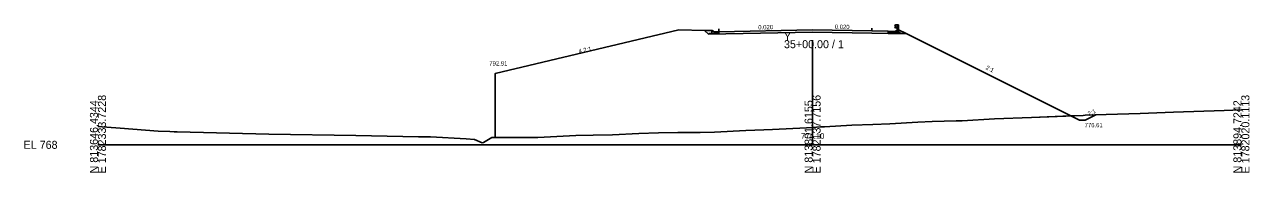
# Model space of a CAD drawing. Extents: x -12583 to 5303, y -44 to 25667.
# Drawn here: x 1874.3 to 2302.8, y 5490.3 to 5542.1 of the extents above; entities that cross this region are included whole.
import ezdxf

# ---------------------------------------------------------------- set-up
doc = ezdxf.new("R2010")
doc.units = 0
for name, color, linetype in [('Exist Cross Section Cell', 7, 'Continuous'), ('Exist XS Center Line Elevation Label', 7, 'Continuous'), ('Exist XS Ground Line', 7, 'Continuous'), ('Prop XS Ditch Standard Text', 7, 'Continuous'), ('Prop XS Dump Level', 7, 'Continuous'), ('Prop XS Earthwork Shape', 7, 'Continuous'), ('Prop XS EOT Tick Mark', 7, 'Continuous'), ('Prop XS Finish Grade', 7, 'Continuous'), ('Prop XS Finish Grade CurbGutter', 7, 'Continuous'), ('Prop XS Finish Grade Earthwork', 7, 'Continuous'), ('Prop XS Finish Grade Paved Shoulder', 7, 'Continuous'), ('Prop XS Finish Grade Pavement', 7, 'Continuous'), ('Prop XS Guardrail', 7, 'Continuous'), ('Prop XS Pvmt Edge Slope', 7, 'Continuous'), ('Prop XS SE Text', 7, 'Continuous'), ('Prop XS Side Slope Text', 7, 'Continuous'), ('Prop XS Subgrade CurbGutter', 7, 'Continuous'), ('Prop XS Subgrade Earthwork', 7, 'Continuous')]:
    doc.layers.add(name, color=color, linetype=linetype)

msp = doc.modelspace()

# ---------------------------------------------------------------- linework, layer by layer
at = {"layer": 'Exist Cross Section Cell'}
for p, q in [((2150, 5500), (2150, 5536.63)), ((1900, 5500), (2150, 5500)), ((2150, 5500), (2300, 5500))]:
    msp.add_line(p, q, dxfattribs=at)
at = {"layer": 'Exist XS Ground Line'}
for p, q in [((2248.73, 5510.46), (2264.58, 5511.02)), ((2264.58, 5511.02), (2276.22, 5511.39)), ((2276.22, 5511.39), (2293.93, 5512.04)), ((2293.93, 5512.04), (2300, 5512.21)), ((2154.14, 5506.32), (2163.67, 5506.87)), ((2163.67, 5506.87), (2171.11, 5507.12)), ((2171.11, 5507.12), (2176.98, 5507.37)), ((2176.98, 5507.37), (2186.85, 5507.92)), ((2186.85, 5507.92), (2191.79, 5508.21)), ((2191.79, 5508.21), (2200.28, 5508.44)), ((2200.28, 5508.44), (2202.32, 5508.44)), ((2202.32, 5508.44), (2213.58, 5509.11)), ((2213.58, 5509.11), (2226.63, 5509.6)), ((2226.63, 5509.6), (2244.65, 5510.3)), ((2244.65, 5510.3), (2245.37, 5510.35)), ((2245.37, 5510.35), (2248.73, 5510.46)), ((1900, 5506.4), (1907.77, 5505.79)), ((1907.77, 5505.79), (1921.04, 5504.84)), ((1921.04, 5504.84), (1925.11, 5504.63)), ((1925.11, 5504.63), (1926.62, 5504.52)), ((1926.62, 5504.52), (1927.69, 5504.5)), ((1927.69, 5504.5), (1959.79, 5503.68)), ((1959.79, 5503.68), (1990.19, 5503.31)), ((1990.19, 5503.31), (2012.08, 5502.77)), ((2012.08, 5502.77), (2013.39, 5502.76)), ((2013.39, 5502.76), (2016.37, 5502.85)), ((2016.37, 5502.85), (2028.85, 5502.06)), ((2034.85, 5500.81), (2037.81, 5502.54)), ((2037.81, 5502.54), (2050.79, 5502.52)), ((2050.79, 5502.52), (2053.93, 5502.57)), ((2053.93, 5502.57), (2067.23, 5503.25)), ((2067.23, 5503.25), (2073.26, 5503.39)), ((2073.26, 5503.39), (2080.05, 5503.52)), ((2080.05, 5503.52), (2089.24, 5503.93)), ((2089.24, 5503.93), (2096.09, 5504.16)), ((2096.09, 5504.16), (2102.88, 5504.27)), ((2102.88, 5504.27), (2106.42, 5504.33)), ((2106.42, 5504.33), (2110.67, 5504.37)), ((2110.67, 5504.37), (2115.74, 5504.44)), ((2115.74, 5504.44), (2126.6, 5504.99)), ((2126.6, 5504.99), (2132.98, 5505.27)), ((2132.98, 5505.27), (2135.97, 5505.4)), ((2135.97, 5505.4), (2147.82, 5505.98)), ((2147.82, 5505.98), (2150, 5506.1)), ((2150, 5506.1), (2152.73, 5506.25)), ((2152.73, 5506.25), (2154.14, 5506.32)), ((2028.85, 5502.06), (2031.69, 5501.84)), ((2031.69, 5501.84), (2034.42, 5500.64)), ((2034.42, 5500.64), (2034.85, 5500.81))]:
    msp.add_line(p, q, dxfattribs=at)
at = {"layer": 'Prop XS Dump Level'}
for p, q in [((2117.25, 5539.61), (2150, 5540.27)), ((2150, 5540.27), (2170.75, 5539.85))]:
    msp.add_line(p, q, dxfattribs=at)
at = {"layer": 'Prop XS Earthwork Shape'}
for points in [[(2147.82, 5505.98), (2150, 5506.1), (2152.73, 5506.25), (2154.14, 5506.32), (2163.67, 5506.87), (2171.11, 5507.12), (2176.98, 5507.37), (2186.85, 5507.92), (2191.79, 5508.21), (2200.28, 5508.44), (2202.32, 5508.44), (2213.58, 5509.11), (2226.63, 5509.6), (2240.3, 5510.13), (2182.68, 5538.95), (2180.81, 5538.95), (2176.42, 5538.95), (2170.73, 5539.06), (2150, 5539.47), (2113.54, 5538.74), (2112.24, 5540.04), (2103.25, 5540.23), (2038.94, 5524.91), (2038.94, 5502.54), (2050.79, 5502.52), (2053.93, 5502.57), (2067.23, 5503.25), (2073.26, 5503.39), (2080.05, 5503.52), (2089.24, 5503.93), (2096.09, 5504.16), (2102.88, 5504.27), (2106.42, 5504.33), (2110.67, 5504.37), (2115.74, 5504.44), (2126.6, 5504.99), (2132.98, 5505.27), (2135.97, 5505.4)], [(2240.3, 5510.13), (2244.65, 5510.3), (2245.37, 5510.35), (2248.73, 5510.46), (2249.06, 5510.47), (2245.35, 5508.61), (2243.35, 5508.61)]]:
    msp.add_lwpolyline(points, close=True, dxfattribs=at)
at = {"layer": 'Prop XS EOT Tick Mark'}
for p, q in [((2117.25, 5539.61), (2117.25, 5540.61)), ((2117.25, 5539.61), (2117.25, 5540.61)), ((2170.75, 5539.85), (2170.75, 5540.85))]:
    msp.add_line(p, q, dxfattribs=at)
at = {"layer": 'Prop XS Finish Grade'}
for p, q in [((2114.75, 5539.99), (2112.24, 5540.04)), ((2179.44, 5539.98), (2180.02, 5540.27)), ((2182.68, 5538.95), (2180.02, 5540.27))]:
    msp.add_line(p, q, dxfattribs=at)
at = {"layer": 'Prop XS Finish Grade CurbGutter'}
for p, q in [((2114.75, 5539.99), (2115, 5539.99)), ((2115, 5539.99), (2115.13, 5539.96)), ((2115.22, 5539.87), (2115.13, 5539.96)), ((2115.28, 5539.62), (2115.22, 5539.87)), ((2115.38, 5539.53), (2115.28, 5539.62)), ((2115.5, 5539.5), (2115.38, 5539.53)), ((2117.25, 5539.61), (2115.5, 5539.5)), ((2176.42, 5539.74), (2178.75, 5539.64)), ((2178.75, 5539.64), (2179.44, 5539.98))]:
    msp.add_line(p, q, dxfattribs=at)
at = {"layer": 'Prop XS Finish Grade Earthwork'}
for p, q in [((2103.25, 5540.23), (2038.94, 5524.91)), ((2112.24, 5540.04), (2103.25, 5540.23)), ((2182.68, 5538.95), (2243.35, 5508.61)), ((2038.94, 5524.91), (2038.94, 5502.54)), ((2243.35, 5508.61), (2245.35, 5508.61)), ((2249.06, 5510.47), (2245.35, 5508.61))]:
    msp.add_line(p, q, dxfattribs=at)
at = {"layer": 'Prop XS Finish Grade Paved Shoulder'}
msp.add_line((2170.75, 5539.85), (2176.42, 5539.74), dxfattribs=at)
at = {"layer": 'Prop XS Finish Grade Pavement'}
for p, q in [((2117.25, 5539.61), (2150, 5540.27)), ((2150, 5540.27), (2170.75, 5539.85))]:
    msp.add_line(p, q, dxfattribs=at)
at = {"layer": 'Prop XS Guardrail'}
for p, q in [((2178.78, 5541.84), (2178.75, 5541.78)), ((2178.75, 5541.78), (2178.78, 5541.72)), ((2178.78, 5541.22), (2178.75, 5541.16)), ((2178.75, 5541.16), (2178.78, 5541.1)), ((2179.07, 5542.04), (2178.78, 5541.84)), ((2178.78, 5541.72), (2179.07, 5541.52)), ((2179.07, 5541.42), (2178.78, 5541.22)), ((2178.78, 5541.1), (2179.07, 5540.9)), ((2179.57, 5542.04), (2179.07, 5542.04)), ((2179.07, 5541.52), (2179.07, 5541.42)), ((2180.07, 5542.04), (2179.57, 5542.04)), ((2179.57, 5542.04), (2179.57, 5539.54)), ((2180.07, 5539.54), (2180.07, 5542.04)), ((2179.07, 5540.9), (2179.57, 5540.9))]:
    msp.add_line(p, q, dxfattribs=at)
at = {"layer": 'Prop XS Pvmt Edge Slope'}
for p, q in [((2113.75, 5538.96), (2113.54, 5538.74)), ((2114.75, 5538.98), (2113.75, 5538.96)), ((2179.44, 5539.32), (2180.44, 5539.32)), ((2180.44, 5539.32), (2180.81, 5538.95))]:
    msp.add_line(p, q, dxfattribs=at)
at = {"layer": 'Prop XS Subgrade CurbGutter'}
for p, q in [((2114.75, 5538.98), (2114.75, 5539.99)), ((2117.25, 5539.03), (2114.75, 5538.98)), ((2117.25, 5539.61), (2117.25, 5539.03)), ((2176.42, 5539.74), (2176.42, 5539.32)), ((2176.42, 5539.32), (2179.44, 5539.32)), ((2179.44, 5539.32), (2179.44, 5539.98))]:
    msp.add_line(p, q, dxfattribs=at)
at = {"layer": 'Prop XS Subgrade Earthwork'}
for p, q in [((2113.54, 5538.74), (2112.24, 5540.04)), ((2113.54, 5538.74), (2150, 5539.47)), ((2150, 5539.47), (2170.73, 5539.06)), ((2170.73, 5539.06), (2176.42, 5538.95)), ((2176.42, 5538.95), (2180.81, 5538.95)), ((2180.81, 5538.95), (2182.68, 5538.95))]:
    msp.add_line(p, q, dxfattribs=at)

# ---------------------------------------------------------------- texts
at = {"layer": 'Exist Cross Section Cell'}
for s, p in [('Y', (2140, 5536.63)), ('35+00.00 / 1', (2140, 5533.83)), ('EL 768', (1874, 5498.6))]:
    msp.add_text(s, height=2.8, dxfattribs=at).set_placement(p)
for s, p in [('N 813646.4344', (1900, 5490)), ('E 1782333.7228', (1902.8, 5490)), ('N 813801.6155', (2150, 5490)), ('E 1782137.7156', (2152.8, 5490)), ('N 813894.7242', (2300, 5490)), ('E 1782020.1113', (2302.8, 5490))]:
    msp.add_text(s, height=2.8, rotation=90, dxfattribs=at).set_placement(p)
at = {"layer": 'Exist XS Center Line Elevation Label'}
msp.add_text('774.10', height=2, dxfattribs=at).set_placement((2145.95, 5502.1))
at = {"layer": 'Prop XS Ditch Standard Text'}
for s, p in [('792.91', (2036.9, 5527.74)), ('776.61', (2245.16, 5506.15))]:
    msp.add_text(s, height=1.5, dxfattribs=at).set_placement(p)
at = {"layer": 'Prop XS Dump Level'}
msp.add_text('Case2', height=0.04, dxfattribs=at).set_placement((2176.42, 5539.7))
at = {"layer": 'Prop XS SE Text'}
for rotation, p in [(1.1458, (2131, 5540.39)), (358.8542, (2157.75, 5540.61))]:
    msp.add_text('0.020', height=1.5, rotation=rotation, dxfattribs=at).set_placement(p)
at = {"layer": 'Prop XS Side Slope Text'}
for s, rotation, p in [('4.2:1', 12.5171, (2068.29, 5531.97)), ('2:1', 333.4349, (2210.43, 5526.55)), ('2:1', 26.5651, (2246.71, 5510.04))]:
    msp.add_text(s, height=1.5, rotation=rotation, dxfattribs=at).set_placement(p)

doc.saveas('drawing.dxf')
